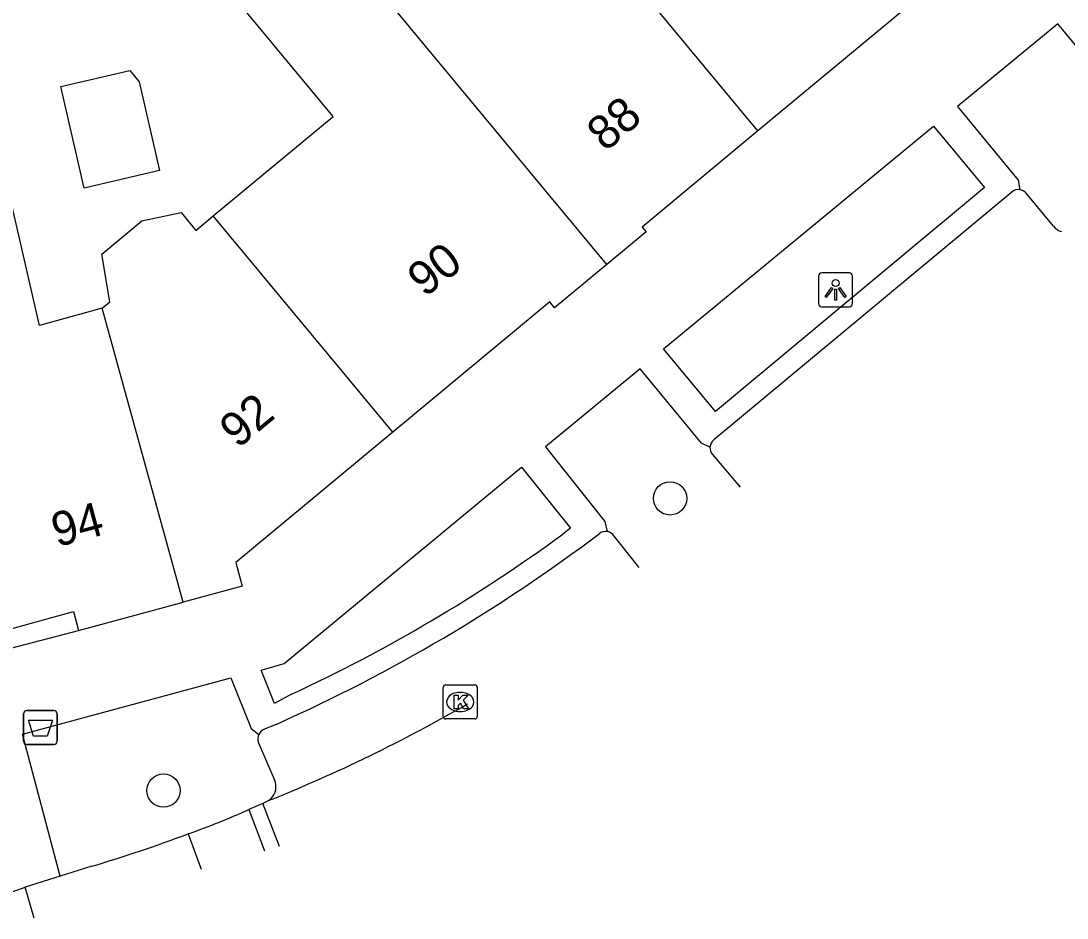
# Model space of a CAD drawing. Extents: x 159265 to 160143, y 383413 to 384319.
# Drawn here: x 159871.99 to 159902.72, y 383650.4 to 383676.74 of the extents above; entities that cross this region are included whole.
import ezdxf

# ---------------------------------------------------------------- set-up
doc = ezdxf.new("R2010")
doc.units = 0
for name, color, linetype in [('IMGEO_Afvalbak', 7, 'Continuous'), ('IMGEO_Boom', 7, 'Continuous'), ('IMGEO_Kolk', 7, 'Continuous'), ('IMGEO_Lichtpunt', 7, 'Continuous'), ('IMGEO_Pand', 7, 'Continuous'), ('IMGEO_Pand_nummerreeks', 7, 'Continuous'), ('IMGEO_Parkeervlak_open', 7, 'Continuous'), ('IMGEO_Rijbaan_lokaal_gesloten', 7, 'Continuous'), ('IMGEO_Rijbaan_lokaal_open', 7, 'Continuous'), ('IMGEO_Voetpad_open', 7, 'Continuous')]:
    doc.layers.add(name, color=color, linetype=linetype)

msp = doc.modelspace()

# ---------------------------------------------------------------- linework, layer by layer
at = {"layer": 'IMGEO_Afvalbak'}
for p, q in [((159872.063, 383655.594), (159872.063, 383656.394)), ((159872.063, 383656.394), (159872.063, 383655.594)), ((159872.163, 383656.494), (159872.953, 383656.494)), ((159872.953, 383656.494), (159872.163, 383656.494)), ((159873.053, 383656.394), (159873.053, 383655.594)), ((159873.053, 383655.594), (159873.053, 383656.394)), ((159872.953, 383655.494), (159872.163, 383655.494)), ((159872.163, 383655.494), (159872.953, 383655.494))]:
    msp.add_line(p, q, dxfattribs=at)
msp.add_lwpolyline([(159872.206, 383656.208), (159872.91, 383656.208), (159872.761, 383655.738), (159872.355, 383655.738), (159872.206, 383656.208)], dxfattribs=at)
for centre, start, end in [((159872.163, 383656.394), 90, 180), ((159872.163, 383656.394), 90, 180), ((159872.953, 383656.394), 0, 90), ((159872.953, 383656.394), 360, 90), ((159872.163, 383655.594), 180, 270), ((159872.163, 383655.594), 180, 270), ((159872.953, 383655.594), 270, 0), ((159872.953, 383655.594), 270, 0)]:
    msp.add_arc(centre, 0.1, start, end, dxfattribs=at)
at = {"layer": 'IMGEO_Boom'}
for centre in [(159891.055, 383662.723), (159876.175, 383654.142)]:
    msp.add_circle(centre, 0.489, dxfattribs=at)
at = {"layer": 'IMGEO_Kolk'}
for p, q in [((159884.464, 383657.246), (159885.316, 383657.246)), ((159884.389, 383656.32), (159884.389, 383657.172)), ((159884.877, 383657.026), (159884.902, 383657.026)), ((159885.39, 383657.172), (159885.39, 383656.32)), ((159884.9, 383656.466), (159884.875, 383656.466)), ((159885.316, 383656.246), (159884.464, 383656.246))]:
    msp.add_line(p, q, dxfattribs=at)
for points in [[(159884.464, 383657.246), (159885.316, 383657.246)], [(159884.389, 383656.32), (159884.389, 383657.172)], [(159884.71, 383656.946), (159884.833, 383656.946), (159884.833, 383656.795), (159884.963, 383656.946), (159885.127, 383656.946), (159884.981, 383656.795), (159885.134, 383656.546), (159884.982, 383656.546), (159884.897, 383656.71), (159884.833, 383656.643), (159884.833, 383656.546), (159884.71, 383656.546), (159884.71, 383656.946)], [(159885.39, 383657.172), (159885.39, 383656.32)], [(159885.316, 383656.246), (159884.464, 383656.246)]]:
    msp.add_lwpolyline(points, dxfattribs=at)
for centre, start, end in [((159884.466, 383657.17), 91.552, 178.448), ((159884.466, 383657.17), 91.552, 178.448), ((159885.314, 383657.17), 1.552, 88.448), ((159885.314, 383657.17), 1.552, 88.448), ((159884.466, 383656.322), 181.552, 268.448), ((159884.466, 383656.322), 181.552, 268.448), ((159885.314, 383656.322), 271.552, 358.448), ((159885.314, 383656.322), 271.552, 358.448)]:
    msp.add_arc(centre, 0.0765, start, end, dxfattribs=at)
for centre, major_axis, ratio, start_param, end_param in [((159884.876, 383656.746), (-0.387, 0.002), 0.722429, 4.712389, 7.853982), ((159884.901, 383656.746), (-0.39, 0.002), 0.717154, 1.570796, 4.712389)]:
    msp.add_ellipse(centre, major_axis=major_axis, ratio=ratio, start_param=start_param, end_param=end_param, dxfattribs=at)
at = {"layer": 'IMGEO_Lichtpunt'}
for p, q in [((159895.418, 383669.247), (159895.418, 383668.44)), ((159895.418, 383669.247), (159895.418, 383668.44)), ((159896.32, 383669.342), (159895.512, 383669.342)), ((159896.32, 383669.342), (159895.512, 383669.342)), ((159896.414, 383668.44), (159896.414, 383669.247)), ((159896.414, 383668.44), (159896.414, 383669.247)), ((159895.512, 383668.346), (159896.32, 383668.346)), ((159895.512, 383668.346), (159896.32, 383668.346))]:
    msp.add_line(p, q, dxfattribs=at)
for points in [[(159895.792, 383668.911), (159895.831, 383668.883), (159895.643, 383668.621), (159895.605, 383668.648), (159895.792, 383668.911)], [(159895.894, 383668.863), (159895.941, 383668.863), (159895.941, 383668.541), (159895.894, 383668.541), (159895.894, 383668.863)], [(159896.004, 383668.883), (159896.042, 383668.91), (159896.229, 383668.648), (159896.19, 383668.62), (159896.004, 383668.883)]]:
    msp.add_lwpolyline(points, dxfattribs=at)
msp.add_circle((159895.917, 383669.045), 0.0994, dxfattribs=at)
for centre, start, end in [((159895.512, 383669.247), 90, 180), ((159895.512, 383669.247), 90, 180), ((159896.32, 383669.247), 0, 90), ((159896.32, 383669.247), 0, 90), ((159895.512, 383668.44), 180, 270), ((159895.512, 383668.44), 180, 270), ((159896.32, 383668.44), 270, 0), ((159896.32, 383668.44), 270, 360)]:
    msp.add_arc(centre, 0.0946, start, end, dxfattribs=at)
at = {"layer": 'IMGEO_Pand'}
for points in [[(159877.638, 383671.017), (159881.155, 383673.938), (159876.751, 383679.244), (159879.374, 383681.421)], [(159889.195, 383669.59), (159879.374, 383681.421)], [(159893.635, 383673.512), (159888.299, 383679.943)], [(159898.101, 383677.217), (159893.635, 383673.512)], [(159876.062, 383672.345), (159873.844, 383671.832), (159873.155, 383674.814), (159875.184, 383675.283), (159875.459, 383674.953), (159876.062, 383672.345)], [(159874.375, 383668.307), (159872.536, 383667.8), (159871.235, 383673.423), (159867.571, 383672.426), (159868.497, 383669.023), (159868.731, 383669.086), (159869.614, 383665.714), (159869.401, 383665.643), (159871.26, 383658.779), (159873.53, 383659.4), (159873.681, 383658.842)], [(159893.635, 383673.512), (159890.234, 383670.689), (159890.35, 383670.549), (159889.195, 383669.59)], [(159874.375, 383668.307), (159874.602, 383668.495), (159874.359, 383669.889), (159875.542, 383670.872), (159876.691, 383671.114), (159877.125, 383670.591), (159877.638, 383671.017)], [(159882.91, 383664.665), (159877.638, 383671.017)], [(159889.195, 383669.59), (159887.662, 383668.319), (159887.519, 383668.491), (159882.91, 383664.665)], [(159876.756, 383659.675), (159874.375, 383668.307)], [(159882.91, 383664.665), (159878.301, 383660.84), (159878.489, 383660.144), (159876.756, 383659.675)], [(159873.681, 383658.842), (159876.756, 383659.675)]]:
    msp.add_lwpolyline(points, dxfattribs=at)
at = {"layer": 'IMGEO_Parkeervlak_open'}
for points in [[(159902.318, 383670.714), (159901.513, 383671.68)], [(159892.298, 383664.014), (159893.114, 383663.056)], [(159890.143, 383660.694), (159889.409, 383661.616)], [(159878.967, 383655.549), (159879.453, 383654.405)]]:
    msp.add_lwpolyline(points, dxfattribs=at)
for centre, radius, start, end in [((159901.286, 383671.495), 0.293, 39.1792, 81.9299), ((159902.671, 383670.981), 0.443, 217.1097, 253.8064), ((159892.519, 383664.206), 0.293, 175.5327, 221.0171), ((159889.163, 383661.463), 0.29, 31.8305, 80.3896), ((159879.247, 383655.663), 0.302, 154.65, 202.05), ((159878.983, 383654.255), 0.494, 304.3152, 17.7096)]:
    msp.add_arc(centre, radius, start, end, dxfattribs=at)
at = {"layer": 'IMGEO_Rijbaan_lokaal_gesloten'}
for points in [[(159879.261, 383653.847), (159879.194, 383653.809), (159879.097, 383653.768)], [(159879.585, 383652.501), (159879.097, 383653.768)], [(159874.074, 383651.922), (159873.136, 383651.632)], [(159873.136, 383651.632), (159872.107, 383651.31)]]:
    msp.add_lwpolyline(points, dxfattribs=at)
for centre, radius, start, end in [((159862.039, 383696.699), 46.183, 291.8954, 299.9562), ((159862.002, 383692.466), 42.303, 286.5817, 290.6167)]:
    msp.add_arc(centre, radius, start, end, dxfattribs=at)
at = {"layer": 'IMGEO_Rijbaan_lokaal_open'}
for points in [[(159879.097, 383653.768), (159878.68, 383653.587)], [(159878.68, 383653.587), (159879.14, 383652.372)], [(159876.935, 383652.886), (159876.897, 383652.872)], [(159876.897, 383652.872), (159877.285, 383651.831)], [(159872.372, 383650.4), (159872.107, 383651.31)]]:
    msp.add_lwpolyline(points, dxfattribs=at)
for centre, radius, start, end in [((159869.953, 383656.911), 6.001, 194.6491, 291.0407), ((159869.845, 383673.058), 21.382, 289.3659, 294.4066)]:
    msp.add_arc(centre, radius, start, end, dxfattribs=at)
at = {"layer": 'IMGEO_Voetpad_open'}
for points in [[(159904.502, 383674.413), (159904.213, 383674.52), (159902.445, 383676.659), (159899.495, 383674.224), (159901.274, 383672.065), (159901.327, 383671.785)], [(159900.289, 383671.845), (159892.386, 383665.272), (159890.866, 383667.11), (159898.79, 383673.651), (159900.289, 383671.845)], [(159901.088, 383671.717), (159892.336, 383664.438)], [(159892.227, 383664.229), (159891.979, 383664.346), (159890.171, 383666.526), (159887.394, 383664.232), (159889.14, 383662.041), (159889.211, 383661.749)], [(159879.932, 383656.971), (159879.432, 383656.7), (159879.044, 383657.68), (159879.718, 383657.872), (159886.692, 383663.642), (159888.127, 383661.849)], [(159888.127, 383661.849), (159887.902, 383661.674)], [(159868.302, 383657.44), (159873.681, 383658.842)], [(159873.136, 383651.632), (159872.029, 383655.804), (159878.15, 383657.45), (159878.748, 383655.97), (159878.974, 383655.792)], [(159879.503, 383656.097), (159879.138, 383655.947)]]:
    msp.add_lwpolyline(points, dxfattribs=at)
for centre, radius, start, end in [((159901.282, 383671.49), 0.299, 81.3079, 130.4562), ((159892.523, 383664.207), 0.297, 129.0809, 175.8323), ((159859.767, 383700.359), 48.463, 294.0319, 307.0572), ((159860.386, 383699.199), 46.533, 294.8376, 306.2511), ((159889.161, 383661.458), 0.296, 80.2888, 130.0193), ((159879.251, 383655.663), 0.306, 111.7398, 155.0281)]:
    msp.add_arc(centre, radius, start, end, dxfattribs=at)

# ---------------------------------------------------------------- texts
at = {"layer": 'IMGEO_Pand_nummerreeks'}
for s, rotation, p in [('88', 40.5762, (159889.157, 383672.875)), ('90', 38.0843, (159883.849, 383668.603)), ('92', 39.6945, (159878.357, 383664.162)), ('94', 15.1547, (159873.047, 383661.285))]:
    msp.add_text(s, height=1, rotation=rotation, dxfattribs=at).set_placement(p)

doc.saveas('drawing.dxf')
